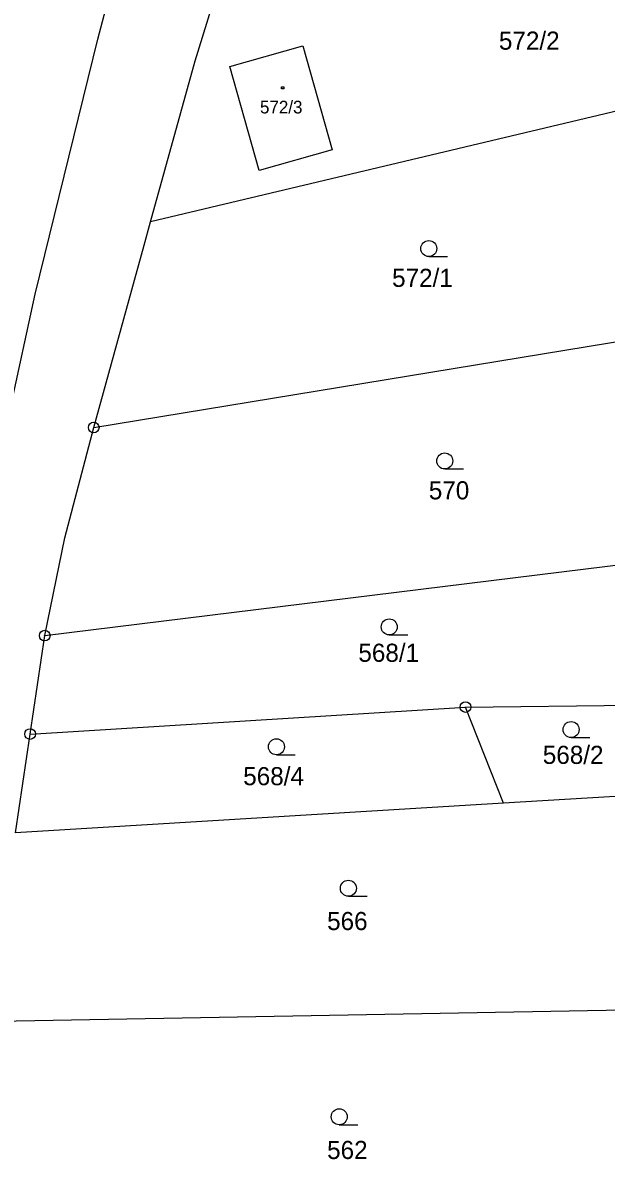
# Model space of a CAD drawing. Extents: x -468021 to -466942, y -1130484 to -1128584.
# Drawn here: x -467953.1 to -467898.5, y -1128856.8 to -1128750.2 of the extents above; entities that cross this region are included whole.
import ezdxf

# ---------------------------------------------------------------- set-up
doc = ezdxf.new("R2010")
doc.units = 0
doc.layers.add('DKM', color=7, linetype='Continuous')

msp = doc.modelspace()

# ---------------------------------------------------------------- linework, layer by layer
at = {"layer": 'DKM'}
for p, q in [((-467946.1, -1128751.78), (-467917.08, -1128639.47)), ((-467936.99, -1128753.81), (-467935.48, -1128748.96)), ((-467951.97, -1128775.67), (-467946.1, -1128751.78)), ((-467933.72, -1128754.33), (-467926.89, -1128752.39)), ((-467926.89, -1128752.39), (-467924.16, -1128762.16)), ((-467941.16, -1128768.91), (-467936.99, -1128753.81)), ((-467930.99, -1128764.1), (-467933.72, -1128754.33)), ((-467928.9, -1128756.23), (-467928.69, -1128756.23)), ((-467928.9, -1128756.44), (-467928.9, -1128756.23)), ((-467928.69, -1128756.23), (-467928.69, -1128756.44)), ((-467928.69, -1128756.44), (-467928.9, -1128756.44)), ((-467894.78, -1128757.88), (-467941.16, -1128768.91)), ((-467924.16, -1128762.16), (-467930.99, -1128764.1)), ((-467941.77, -1128771.09), (-467941.16, -1128768.91)), ((-467946.49, -1128788.18), (-467941.77, -1128771.09)), ((-467915.09, -1128772.16), (-467913.34, -1128772.16)), ((-467954.31, -1128786.49), (-467951.97, -1128775.67)), ((-467946.49, -1128788.18), (-467892.04, -1128779.23)), ((-467949.2, -1128798.54), (-467946.49, -1128788.18)), ((-467913.6, -1128792.07), (-467911.85, -1128792.07)), ((-467951.08, -1128807.69), (-467949.2, -1128798.54)), ((-467951.08, -1128807.69), (-467891.74, -1128800.38)), ((-467952.45, -1128816.92), (-467951.08, -1128807.69)), ((-467918.8, -1128807.63), (-467917.05, -1128807.63)), ((-467952.45, -1128816.92), (-467911.65, -1128814.39)), ((-467911.65, -1128814.39), (-467893.92, -1128814.2)), ((-467908.08, -1128823.41), (-467911.65, -1128814.39)), ((-467953.83, -1128826.18), (-467952.45, -1128816.92)), ((-467901.76, -1128817.25), (-467900.01, -1128817.25)), ((-467929.37, -1128818.86), (-467927.62, -1128818.86)), ((-467908.08, -1128823.41), (-467953.83, -1128826.18)), ((-467895.09, -1128822.62), (-467908.08, -1128823.41)), ((-467922.63, -1128832.13), (-467920.88, -1128832.13)), ((-467955.51, -1128843.83), (-467896.74, -1128842.77)), ((-467923.48, -1128853.55), (-467921.73, -1128853.55))]:
    msp.add_line(p, q, dxfattribs=at)
for centre, radius in [((-467915.09, -1128771.41), 0.75), ((-467946.49, -1128788.18), 0.5), ((-467946.49, -1128788.18), 0.01), ((-467913.6, -1128791.32), 0.75), ((-467918.8, -1128806.88), 0.75), ((-467951.08, -1128807.69), 0.5), ((-467951.08, -1128807.69), 0.01), ((-467911.65, -1128814.39), 0.5), ((-467911.65, -1128814.39), 0.01), ((-467901.76, -1128816.5), 0.75), ((-467952.45, -1128816.92), 0.5), ((-467952.45, -1128816.92), 0.01), ((-467929.37, -1128818.11), 0.75), ((-467922.63, -1128831.38), 0.75), ((-467923.48, -1128852.8), 0.75)]:
    msp.add_circle(centre, radius, dxfattribs=at)

# ---------------------------------------------------------------- texts
for s, height, p in [('572/2', 1.7, (-467908.52, -1128752.76)), ('572/3', 1.19, (-467930.91, -1128758.74)), ('572/1', 1.7, (-467918.53, -1128775)), ('570', 1.7, (-467915.09, -1128794.92)), ('568/1', 1.7, (-467921.69, -1128810.15)), ('568/2', 1.7, (-467904.41, -1128819.72)), ('568/4', 1.7, (-467932.48, -1128821.72)), ('566', 1.7, (-467924.62, -1128835.3)), ('562', 1.7, (-467924.62, -1128856.76))]:
    msp.add_text(s, height=height, dxfattribs=at).set_placement(p)

doc.saveas('drawing.dxf')
